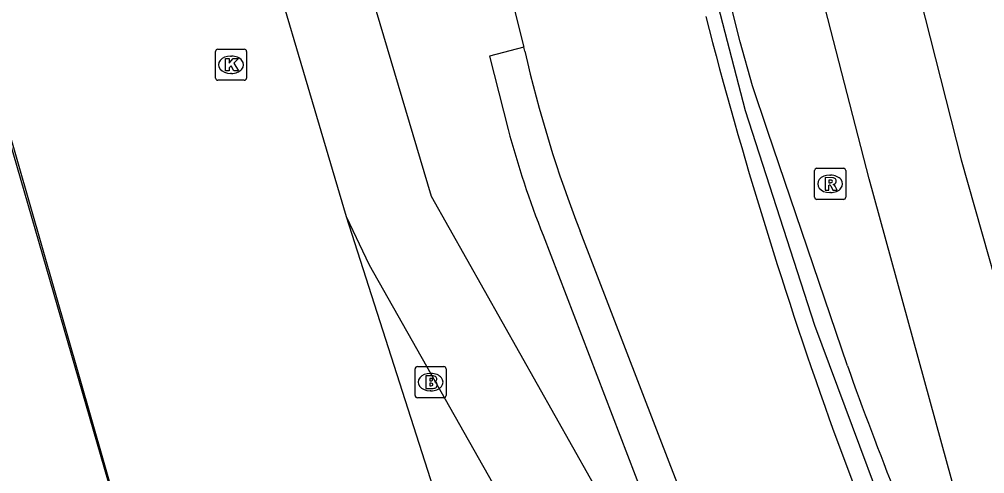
# Model space of a CAD drawing. Extents: x 160806 to 161707, y 383697 to 384148.
# Drawn here: x 161236.93 to 161267.98, y 383768.54 to 383783.17 of the extents above; entities that cross this region are included whole.
import ezdxf

# ---------------------------------------------------------------- set-up
doc = ezdxf.new("R2010")
doc.units = 0
for name, color, linetype in [('IMGEO_Brandkraan', 7, 'Continuous'), ('IMGEO_Fietspad_open', 7, 'Continuous'), ('IMGEO_Hek', 7, 'Continuous'), ('IMGEO_Kolk', 7, 'Continuous'), ('IMGEO_Pand', 7, 'Continuous'), ('IMGEO_Pand_overbouw', 7, 'Continuous'), ('IMGEO_Rijbaan_lokaal_gesloten', 7, 'Continuous'), ('IMGEO_Rioolput', 7, 'Continuous'), ('IMGEO_Voetpad_open', 7, 'Continuous')]:
    doc.layers.add(name, color=color, linetype=linetype)

msp = doc.modelspace()

# ---------------------------------------------------------------- linework, layer by layer
at = {"layer": 'IMGEO_Brandkraan'}
for p, q in [((161249.66, 383771.066), (161249.66, 383771.918)), ((161249.735, 383771.992), (161250.587, 383771.992)), ((161250.661, 383771.918), (161250.661, 383771.066)), ((161250.148, 383771.772), (161250.173, 383771.772)), ((161250.587, 383770.992), (161249.735, 383770.992)), ((161250.171, 383771.212), (161250.146, 383771.212))]:
    msp.add_line(p, q, dxfattribs=at)
for points in [[(161249.66, 383771.066), (161249.66, 383771.918)], [(161249.735, 383771.992), (161250.587, 383771.992)], [(161250.661, 383771.918), (161250.661, 383771.066)], [(161250.008, 383771.692), (161250.008, 383771.292), (161250.221, 383771.292)], [(161250.239, 383771.692), (161250.008, 383771.692)], [(161250.187, 383771.611), (161250.133, 383771.611), (161250.133, 383771.535)], [(161250.133, 383771.535), (161250.186, 383771.535)], [(161250.195, 383771.459), (161250.133, 383771.459), (161250.133, 383771.378)], [(161250.133, 383771.378), (161250.195, 383771.378)], [(161250.587, 383770.992), (161249.735, 383770.992)]]:
    msp.add_lwpolyline(points, dxfattribs=at)
for centre, radius, start, end in [((161249.737, 383771.916), 0.0765, 91.552, 178.448), ((161249.737, 383771.916), 0.0765, 91.552, 178.448), ((161250.585, 383771.916), 0.0765, 1.552, 88.448), ((161250.585, 383771.916), 0.0765, 1.552, 88.448), ((161250.188, 383771.573), 0.0379, 267.8285, 90.9355), ((161250.243, 383771.547), 0.145, 59.4692, 91.5367), ((161250.268, 383771.594), 0.0922, 285.5137, 58.1501), ((161250.196, 383771.418), 0.0404, 269.8759, 90.5077), ((161250.227, 383771.543), 0.251, 268.6676, 293.5347), ((161250.273, 383771.402), 0.105, 301.3115, 78.989), ((161249.737, 383771.068), 0.0765, 181.552, 268.448), ((161249.737, 383771.068), 0.0765, 181.552, 268.448), ((161250.585, 383771.068), 0.0765, 271.552, 358.448), ((161250.585, 383771.068), 0.0765, 271.552, 358.448)]:
    msp.add_arc(centre, radius, start, end, dxfattribs=at)
for centre, major_axis, ratio, start_param, end_param in [((161250.147, 383771.492), (-0.387, 0.002), 0.722429, 4.712389, 7.853982), ((161250.172, 383771.492), (-0.39, 0.002), 0.717154, 1.570796, 4.712389)]:
    msp.add_ellipse(centre, major_axis=major_axis, ratio=ratio, start_param=start_param, end_param=end_param, dxfattribs=at)
at = {"layer": 'IMGEO_Fietspad_open'}
for points in [[(161258.147, 383763.342), (161250.185, 383777.467), (161232.095, 383838.372)], [(161229.906, 383836.178), (161247.443, 383776.827)], [(161247.443, 383776.827), (161248.186, 383775.265), (161252.611, 383767.434)]]:
    msp.add_lwpolyline(points, dxfattribs=at)
at = {"layer": 'IMGEO_Hek'}
msp.add_lwpolyline([(161265.912, 383764.193), (161262.514, 383773.318), (161260.283, 383780.231), (161258.466, 383787.267), (161257.937, 383789.343)], dxfattribs=at)
at = {"layer": 'IMGEO_Kolk'}
for p, q in [((161243.243, 383781.284), (161243.243, 383782.136)), ((161243.318, 383782.21), (161244.17, 383782.21)), ((161244.244, 383782.136), (161244.244, 383781.284)), ((161243.731, 383781.99), (161243.756, 383781.99)), ((161244.17, 383781.21), (161243.318, 383781.21)), ((161243.754, 383781.43), (161243.729, 383781.43))]:
    msp.add_line(p, q, dxfattribs=at)
for points in [[(161243.243, 383781.284), (161243.243, 383782.136)], [(161243.318, 383782.21), (161244.17, 383782.21)], [(161244.244, 383782.136), (161244.244, 383781.284)], [(161243.564, 383781.91), (161243.687, 383781.91), (161243.687, 383781.759), (161243.817, 383781.91), (161243.981, 383781.91), (161243.835, 383781.759), (161243.988, 383781.51), (161243.836, 383781.51), (161243.751, 383781.674), (161243.687, 383781.607), (161243.687, 383781.51), (161243.564, 383781.51), (161243.564, 383781.91)], [(161244.17, 383781.21), (161243.318, 383781.21)]]:
    msp.add_lwpolyline(points, dxfattribs=at)
for centre, start, end in [((161243.32, 383782.134), 91.552, 178.448), ((161243.32, 383782.134), 91.552, 178.448), ((161244.168, 383782.134), 1.552, 88.448), ((161244.168, 383782.134), 1.552, 88.448), ((161243.32, 383781.286), 181.552, 268.448), ((161243.32, 383781.286), 181.552, 268.448), ((161244.168, 383781.286), 271.552, 358.448), ((161244.168, 383781.286), 271.552, 358.448)]:
    msp.add_arc(centre, 0.0765, start, end, dxfattribs=at)
for centre, major_axis, ratio, start_param, end_param in [((161243.73, 383781.71), (-0.387, 0.002), 0.722429, 4.712389, 7.853982), ((161243.755, 383781.71), (-0.39, 0.002), 0.717154, 1.570796, 4.712389)]:
    msp.add_ellipse(centre, major_axis=major_axis, ratio=ratio, start_param=start_param, end_param=end_param, dxfattribs=at)
at = {"layer": 'IMGEO_Pand'}
msp.add_lwpolyline([(161183.813, 383734.789), (161191.93, 383737.142), (161236.286, 383750), (161240.864, 383751.327), (161239.522, 383755.972), (161243.065, 383757.002), (161221.311, 383832.189)], dxfattribs=at)
at = {"layer": 'IMGEO_Pand_overbouw'}
msp.add_lwpolyline([(161244.397, 383752.352), (161218.72, 383841.978), (161097.833, 383806.973), (161123.797, 383717.365)], close=True, dxfattribs=at)
at = {"layer": 'IMGEO_Rijbaan_lokaal_gesloten'}
for points in [[(161252.374, 383843.765), (161253.35, 383838.619), (161254.467, 383832.736), (161257.59, 383817.205), (161262.593, 383796.907), (161267.226, 383778.65), (161272.066, 383761.555), (161275.575, 383751.679)], [(161272.079, 383751.073), (161271.27, 383753.915), (161267.992, 383764.419), (161264.266, 383778.033), (161260.199, 383793.827), (161258.251, 383801.656), (161254.931, 383815.431), (161252.101, 383829.184), (161249.639, 383841.943), (161249.469, 383842.867)], [(161263.566, 383772.013), (161260.992, 383779.593), (161260.508, 383781.031), (161260.112, 383782.451), (161252.284, 383813.518)], [(161251.033, 383790.764), (161253.161, 383782.273)], [(161253.192, 383782.148), (161253.161, 383782.273)], [(161258.13, 383768.144), (161257.886, 383768.778), (161254.973, 383776.353)], [(161263.126, 383769.895), (161266.642, 383760.526), (161270.321, 383750.272), (161270.419, 383750), (161270.458, 383749.89)]]:
    msp.add_lwpolyline(points, dxfattribs=at)
for centre, radius, start, end in [((161409.035, 383822.146), 154.982, 194.528, 199.70274), ((161292.378, 383791.02), 40.178, 192.7572, 201.4108), ((161381.049, 383813.971), 124.751, 199.65373, 203.76107)]:
    msp.add_arc(centre, radius, start, end, dxfattribs=at)
at = {"layer": 'IMGEO_Rioolput'}
for p, q in [((161262.509, 383777.45), (161262.509, 383778.302)), ((161262.584, 383778.376), (161263.436, 383778.376)), ((161262.997, 383778.156), (161263.022, 383778.156)), ((161263.51, 383778.302), (161263.51, 383777.45)), ((161263.02, 383777.596), (161262.995, 383777.596)), ((161263.436, 383777.376), (161262.584, 383777.376))]:
    msp.add_line(p, q, dxfattribs=at)
for points in [[(161262.509, 383777.45), (161262.509, 383778.302)], [(161262.584, 383778.376), (161263.436, 383778.376)], [(161263.51, 383778.302), (161263.51, 383777.45)], [(161263.098, 383778.074), (161262.846, 383778.076), (161262.846, 383777.676)], [(161262.846, 383777.676), (161262.97, 383777.676), (161262.97, 383777.838), (161262.981, 383777.838)], [(161263.024, 383777.995), (161262.97, 383777.995), (161262.97, 383777.914)], [(161262.97, 383777.914), (161263.022, 383777.914)], [(161263.028, 383777.809), (161263.099, 383777.676), (161263.239, 383777.676), (161263.174, 383777.802)], [(161263.436, 383777.376), (161262.584, 383777.376)]]:
    msp.add_lwpolyline(points, dxfattribs=at)
for centre, radius, start, end in [((161262.586, 383778.3), 0.0765, 91.552, 178.448), ((161262.586, 383778.3), 0.0765, 91.552, 178.448), ((161263.434, 383778.3), 0.0765, 1.552, 88.448), ((161263.434, 383778.3), 0.0765, 1.552, 88.448), ((161262.98, 383777.785), 0.0533, 26.0293, 88.6989), ((161263.006, 383778.103), 0.19, 274.7715, 282.9687), ((161263.03, 383777.899), 0.0964, 77.0061, 93.1865), ((161263.044, 383777.956), 0.0378, 276.6634, 79.6772), ((161263.097, 383777.964), 0.109, 350.3612, 89.416), ((161263.095, 383777.964), 0.112, 277.5842, 350.9817), ((161263.079, 383777.749), 0.108, 29.5134, 73.7905), ((161262.586, 383777.452), 0.0765, 181.552, 268.448), ((161262.586, 383777.452), 0.0765, 181.552, 268.448), ((161263.434, 383777.452), 0.0765, 271.552, 358.448), ((161263.434, 383777.452), 0.0765, 271.552, 358.448)]:
    msp.add_arc(centre, radius, start, end, dxfattribs=at)
for centre, major_axis, ratio, start_param, end_param in [((161262.996, 383777.876), (-0.387, 0.002), 0.722429, 4.712389, 7.853982), ((161263.021, 383777.876), (-0.39, 0.002), 0.717154, 1.570796, 4.712389)]:
    msp.add_ellipse(centre, major_axis=major_axis, ratio=ratio, start_param=start_param, end_param=end_param, dxfattribs=at)
at = {"layer": 'IMGEO_Voetpad_open'}
for points in [[(161253.161, 383782.273), (161252.053, 383781.983), (161252.655, 383779.631)], [(161247.443, 383776.827), (161257.809, 383744.453)], [(161253.777, 383776.222), (161257.234, 383767.212), (161257.975, 383765.127), (161258.169, 383765.179)]]:
    msp.add_lwpolyline(points, dxfattribs=at)
msp.add_arc((161282.771, 383787.654), 31.166, 194.9171, 201.5186, dxfattribs=at)

doc.saveas('drawing.dxf')
